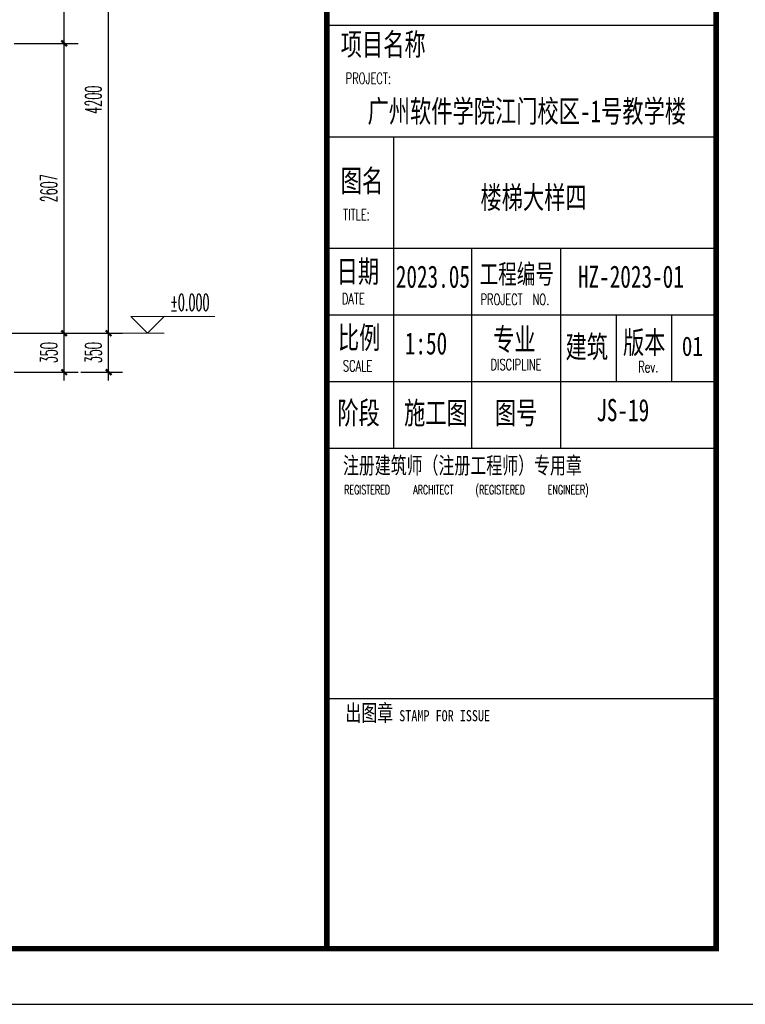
# Model space of a CAD drawing. Extents: x 1779708 to 7299578, y -1121471 to 88434.
# Tile 706 of 1056: x 6167532 to 6174057, y -973850 to -964997. Entities that reach past the tile are written whole.
import ezdxf

# ---------------------------------------------------------------- set-up
doc = ezdxf.new("R2010")
doc.units = 0
doc.header["$LTSCALE"] = 1000
doc.header["$MEASUREMENT"] = 0
doc.linetypes.add('DOTE', pattern=[2.42, 2, -0.2, 0.02, -0.2])
doc.layers.get('0').update_dxf_attribs({"linetype": 'CONTINUOUS'})
doc.layers.get('Defpoints').update_dxf_attribs({"linetype": 'CONTINUOUS'})
doc.layers.add('DIM_ELEV', color=3, linetype='CONTINUOUS', lineweight=13)
for name, color, linetype in [('DOTE', 1, 'DOTE'), ('PUB_DIM', 3, 'CONTINUOUS'), ('PUB_TEXT', 7, 'CONTINUOUS'), ('PUB_TITLE', 4, 'CONTINUOUS'), ('可见线', 6, 'CONTINUOUS'), ('通-图框－文字', 4, 'CONTINUOUS')]:
    doc.layers.add(name, color=color, linetype=linetype)
doc.styles.add('-宋体', font='simhei.ttf', dxfattribs={"width": 0.7})
doc.styles.add('_TCH_DIM', font='SIMPLEX.shx', dxfattribs={"width": 0.7, "bigfont": 'GBCBIG.shx'})
doc.styles.add('_TCH_DIM_T3', font='SIMPLEX.shx', dxfattribs={"width": 0.494118, "bigfont": 'GBCBIG.shx'})
doc.styles.add('dim_font', font='SIMPLEX.shx', dxfattribs={"width": 0.8})
doc.styles.add('仿宋', font='txt', dxfattribs={"width": 0.7})
doc.styles.add('华正字体', font='huazheng.shx', dxfattribs={"width": 0.7, "bigfont": 'hztxt.shx'})
doc.dimstyles.new('_TCH_ARCH&&50', dxfattribs={"dimtxt": 148.75, "dimasz": 50, "dimexe": 125, "dimexo": 150, "dimgap": 63.125, "dimtad": 1, "dimdec": 0, "dimzin": 0, "dimdsep": 46, "dimtxsty": '_TCH_DIM_T3', "dimblk": 'ARCHTICK', "dimcen": 0.09, "dimdle": 75, "dimclrt": 7, "dimazin": 2, "dimtfac": 1, "dimtdec": 0, "dimtix": 1, "dimtmove": 2, "dimatfit": 3, "dimfxl": 250, "dimtolj": 1, "dimtzin": 0, "dimarcsym": 0})

# ---------------------------------------------------------------- blocks, each defined once
blk = doc.blocks.new('A$C3D8761CE')
at = {"layer": 'PUB_TITLE'}
for p, q in [((83100, 17600), (76100, 17600)), ((83100, 17600), (76100, 17600)), ((83100, 17600), (76100, 17600)), ((76100, 15600), (83100, 15600)), ((76100, 13600), (83100, 13600)), ((76100, 13600), (83100, 13600)), ((76100, 13600), (83100, 13600)), ((76100, 13600), (83100, 13600)), ((76100, 12400), (83100, 12400)), ((76100, 11200), (83100, 11200)), ((76100, 5500), (83100, 5500))]:
    blk.add_line(p, q, dxfattribs=at)
blk.add_lwpolyline([(0, 0), (84100, 0), (84100, 59400), (0, 59400)], close=True, dxfattribs=at)
at = {"layer": 'PUB_TITLE', "const_width": 100}
blk.add_lwpolyline([(2500, 1000), (83100, 1000), (83100, 58400), (2500, 58400)], close=True, dxfattribs=at)
blk.add_lwpolyline([(76100, 58400), (76100, 1000)], dxfattribs=at)
at = {"layer": 'PUB_TITLE'}
for points in [[(77300, 15600), (77300, 10000)], [(76100, 13600), (83100, 13600)], [(78700, 13600), (78700, 10000)], [(80300, 13600), (80300, 10000)], [(81300, 12400), (81300, 11200)], [(82300, 12400), (82300, 11200)], [(76100, 10000), (83100, 10000)]]:
    blk.add_lwpolyline(points, dxfattribs=at)
at = {"layer": '通-图框－文字'}
for s, height, style, width, p in [('项目名称', 400, '仿宋', 0.7, (76349, 17063)), ('广州软件学院江门校区-1号教学楼', 400, '仿宋', 0.7, (76831, 15861)), ('图名', 400, '仿宋', 0.7, (76348, 14609)), ('日期', 400, '仿宋', 0.7, (76276, 12980)), ('2023.05', 400, '仿宋', 0.7, (77339, 12886)), ('工程编号', 350, '仿宋', 0.7, (78847, 12958)), ('HZ-2023-01', 400, '仿宋', 0.7, (80615, 12886)), ('比例', 400, '仿宋', 0.7, (76298, 11790)), ('专业', 400, '仿宋', 0.7, (79089, 11759)), ('建筑', 400, '仿宋', 0.7, (80391, 11624)), ('版本', 400, '仿宋', 0.7, (81425, 11703)), ('01', 350, '-宋体', 0.8, (82483, 11660)), ('阶段', 400, '仿宋', 0.7, (76288, 10436)), ('施工图', 400, '仿宋', 0.7, (77488, 10436)), ('图号', 400, '仿宋', 0.7, (79121, 10436)), ('注册建筑师（注册工程师）专用章', 300, '仿宋', 0.7, (76388, 9541)), ('出图章', 300, '仿宋', 0.7, (76433, 5090)), ('STAMP FOR ISSUE', 200, '-宋体', 0.8, (77401, 5090))]:
    blk.add_text(s, height=height, dxfattribs=dict(at, style=style, width=width)).set_placement(p)
at = {"layer": '通-图框－文字', "color": 4, "style": 'dim_font', "width": 0.65}
for s, height, p in [('PROJECT:', 200, (76438, 16552)), ('TITLE:', 200, (76392, 14101)), ('DATE', 200, (76368, 12589)), ('PROJECT  NO.', 200, (78862, 12577)), ('SCALE', 200, (76387, 11380)), ('DISCIPLINE', 200, (79042, 11404)), ('Rev.', 200, (81699, 11363)), ('REGISTERED', 160, (76411, 9173)), ('ARCHITECT', 160, (77653, 9173)), ('(REGISTERED', 160, (78774, 9173)), ('ENGINEER)', 160, (80072, 9173))]:
    blk.add_text(s, height=height, dxfattribs=at).set_placement(p)
blk = doc.blocks.new('_ArchTick')
at = {"color": 0, "linetype": 'ByBlock', "const_width": 0.4}
blk.add_lwpolyline([(-0.5, -0.5), (0.5, 0.5)], dxfattribs=at)
blk = doc.blocks.new('*D2844')
at = {"layer": 'Defpoints', "color": 0, "transparency": 16777216}
for p in [(6167931.5, -967816.3), (6168331.5, -967816.3), (6167931.5, -968166.3)]:
    blk.add_point(p, dxfattribs=at)
at = {"layer": 'PUB_DIM', "color": 0, "lineweight": -2, "transparency": 16777216}
for p, q in [((6168331.5, -968241.3), (6168331.5, -967741.3)), ((6168081.5, -967816.3), (6168456.5, -967816.3)), ((6168081.5, -968166.3), (6168456.5, -968166.3))]:
    blk.add_line(p, q, dxfattribs=at)
at = {"layer": 'PUB_DIM', "color": 0, "lineweight": -2, "transparency": 16777216, "xscale": 50, "yscale": 50, "zscale": 50}
for p, rotation in [((6168331.5, -967816.3), 90), ((6168331.5, -968166.3), 270)]:
    blk.add_blockref('_ArchTick', p, dxfattribs=dict(at, rotation=rotation))
at = {"layer": 'PUB_DIM', "color": 7, "transparency": 16777216, "insert": (6168194, -967991.3), "char_height": 148.75, "attachment_point": 5, "rotation": 90, "style": '_TCH_DIM_T3'}
blk.add_mtext('\\A1;350', dxfattribs=at)
blk = doc.blocks.new('*D2845')
at = {"layer": 'Defpoints', "color": 0, "transparency": 16777216}
for p in [(6167931.5, -963616.3), (6168331.5, -963616.3), (6167931.5, -967816.3)]:
    blk.add_point(p, dxfattribs=at)
at = {"layer": 'PUB_DIM', "color": 0, "lineweight": -2, "transparency": 16777216}
for p, q in [((6168331.5, -967891.3), (6168331.5, -963541.3)), ((6168081.5, -963616.3), (6168456.5, -963616.3)), ((6168081.5, -967816.3), (6168456.5, -967816.3))]:
    blk.add_line(p, q, dxfattribs=at)
at = {"layer": 'PUB_DIM', "color": 0, "lineweight": -2, "transparency": 16777216, "xscale": 50, "yscale": 50, "zscale": 50}
for p, rotation in [((6168331.5, -963616.3), 90), ((6168331.5, -967816.3), 270)]:
    blk.add_blockref('_ArchTick', p, dxfattribs=dict(at, rotation=rotation))
at = {"layer": 'PUB_DIM', "color": 7, "transparency": 16777216, "insert": (6168194, -965716.3), "char_height": 148.75, "attachment_point": 5, "rotation": 90, "style": '_TCH_DIM_T3'}
blk.add_mtext('\\A1;4200', dxfattribs=at)
blk = doc.blocks.new('*D2923')
at = {"layer": 'Defpoints', "color": 0, "transparency": 16777216}
for p in [(6167331.5, -963616.3), (6167931.5, -963616.3), (6167331.5, -965209.4)]:
    blk.add_point(p, dxfattribs=at)
at = {"layer": 'PUB_DIM', "color": 0, "lineweight": -2, "transparency": 16777216}
for p, q in [((6167931.5, -965284.4), (6167931.5, -963541.3)), ((6167481.5, -963616.3), (6168056.5, -963616.3)), ((6167481.5, -965209.4), (6168056.5, -965209.4))]:
    blk.add_line(p, q, dxfattribs=at)
at = {"layer": 'PUB_DIM', "color": 0, "lineweight": -2, "transparency": 16777216, "xscale": 50, "yscale": 50, "zscale": 50}
for p, rotation in [((6167931.5, -963616.3), 90), ((6167931.5, -965209.4), 270)]:
    blk.add_blockref('_ArchTick', p, dxfattribs=dict(at, rotation=rotation))
at = {"layer": 'PUB_DIM', "color": 7, "transparency": 16777216, "insert": (6167794, -964412.8), "char_height": 148.75, "attachment_point": 5, "rotation": 90, "style": '_TCH_DIM_T3'}
blk.add_mtext('\\A1;1593', dxfattribs=at)
blk = doc.blocks.new('*D2924')
at = {"layer": 'Defpoints', "color": 0, "transparency": 16777216}
for p in [(6167331.5, -965209.4), (6167931.5, -965209.4), (6167331.5, -967816.3)]:
    blk.add_point(p, dxfattribs=at)
at = {"layer": 'PUB_DIM', "color": 0, "lineweight": -2, "transparency": 16777216}
for p, q in [((6167931.5, -967891.3), (6167931.5, -965134.4)), ((6167481.5, -965209.4), (6168056.5, -965209.4)), ((6167481.5, -967816.3), (6168056.5, -967816.3))]:
    blk.add_line(p, q, dxfattribs=at)
at = {"layer": 'PUB_DIM', "color": 0, "lineweight": -2, "transparency": 16777216, "xscale": 50, "yscale": 50, "zscale": 50}
for p, rotation in [((6167931.5, -965209.4), 90), ((6167931.5, -967816.3), 270)]:
    blk.add_blockref('_ArchTick', p, dxfattribs=dict(at, rotation=rotation))
at = {"layer": 'PUB_DIM', "color": 7, "transparency": 16777216, "insert": (6167794, -966512.8), "char_height": 148.75, "attachment_point": 5, "rotation": 90, "style": '_TCH_DIM_T3'}
blk.add_mtext('\\A1;2607', dxfattribs=at)
blk = doc.blocks.new('*D2925')
at = {"layer": 'Defpoints', "color": 0, "transparency": 16777216}
for p in [(6167331.5, -967816.3), (6167931.5, -967816.3), (6167331.5, -968166.3)]:
    blk.add_point(p, dxfattribs=at)
at = {"layer": 'PUB_DIM', "color": 0, "lineweight": -2, "transparency": 16777216}
for p, q in [((6167931.5, -968241.3), (6167931.5, -967741.3)), ((6167481.5, -967816.3), (6168056.5, -967816.3)), ((6167481.5, -968166.3), (6168056.5, -968166.3))]:
    blk.add_line(p, q, dxfattribs=at)
at = {"layer": 'PUB_DIM', "color": 0, "lineweight": -2, "transparency": 16777216, "xscale": 50, "yscale": 50, "zscale": 50}
for p, rotation in [((6167931.5, -967816.3), 90), ((6167931.5, -968166.3), 270)]:
    blk.add_blockref('_ArchTick', p, dxfattribs=dict(at, rotation=rotation))
at = {"layer": 'PUB_DIM', "color": 7, "transparency": 16777216, "insert": (6167794, -967991.3), "char_height": 148.75, "attachment_point": 5, "rotation": 90, "style": '_TCH_DIM_T3'}
blk.add_mtext('\\A1;350', dxfattribs=at)

msp = doc.modelspace()

# ---------------------------------------------------------------- linework, layer by layer
at = {"layer": 'DIM_ELEV'}
for p, q in [((6168681.5, -967816.3), (6168531.5, -967666.3)), ((6168531.5, -967666.3), (6169285.2, -967666.3)), ((6168681.5, -967816.3), (6168831.5, -967666.3)), ((6168331.5, -967816.3), (6168831.5, -967816.3))]:
    msp.add_line(p, q, dxfattribs=at)
at = {"layer": 'DOTE', "ltscale": 0.5}
msp.add_lwpolyline([(6156931.5, -967816.3), (6168131.5, -967816.3)], dxfattribs=at)

# ---------------------------------------------------------------- block references
at = {"layer": '可见线', "xscale": 0.5, "yscale": 0.5, "zscale": 0.5}
msp.add_blockref('A$C3D8761CE', (6132244.5, -973850.2), dxfattribs=at)

# ---------------------------------------------------------------- texts
at = {"layer": 'PUB_TEXT', "color": 7, "style": '_TCH_DIM', "width": 0.494118}
msp.add_text('%%P0.000', height=148.75, dxfattribs=at).set_placement((6168885.2, -967613.8))
at = {"layer": 'PUB_TEXT', "style": '华正字体', "width": 0.7}
msp.add_text('6、楼梯栏杆高度除水平长度超过 500 的做 1350 外，梯段部分高 1350 ,栏杆竖向杆件净距不得大于110 。', height=175, dxfattribs=at).set_placement((6160168.8, -972849.8))
at = {"layer": '通-图框－文字', "style": '仿宋', "width": 0.7}
for s, p in [('楼梯大样四', (6171675.2, -966695.2)), ('1:50', (6170995, -968007.1)), ('JS-19', (6172716.9, -968607.1))]:
    msp.add_text(s, height=200, dxfattribs=at).set_placement(p)

# ---------------------------------------------------------------- dimensions: what is measured, and where the dimension line sits
at = {"layer": 'PUB_DIM'}
for p1, p2, distance, picture, middle in [((6167331.5, -965209.4), (6167331.5, -963616.3), -600, '*D2923', (6167794, -964412.8)), ((6167931.5, -967816.3), (6167931.5, -963616.3), -400, '*D2845', (6168194, -965716.3)), ((6167331.5, -967816.3), (6167331.5, -965209.4), -600, '*D2924', (6167794, -966512.8)), ((6167331.5, -968166.3), (6167331.5, -967816.3), -600, '*D2925', (6167794, -967991.3)), ((6167931.5, -968166.3), (6167931.5, -967816.3), -400, '*D2844', (6168194, -967991.3))]:
    dim = msp.add_aligned_dim(p1=p1, p2=p2, distance=distance, dimstyle='_TCH_ARCH&&50', dxfattribs=at)
    dim.commit()
    dim.dimension.update_dxf_attribs({"geometry": picture, "text_midpoint": middle})

doc.saveas('drawing.dxf')
